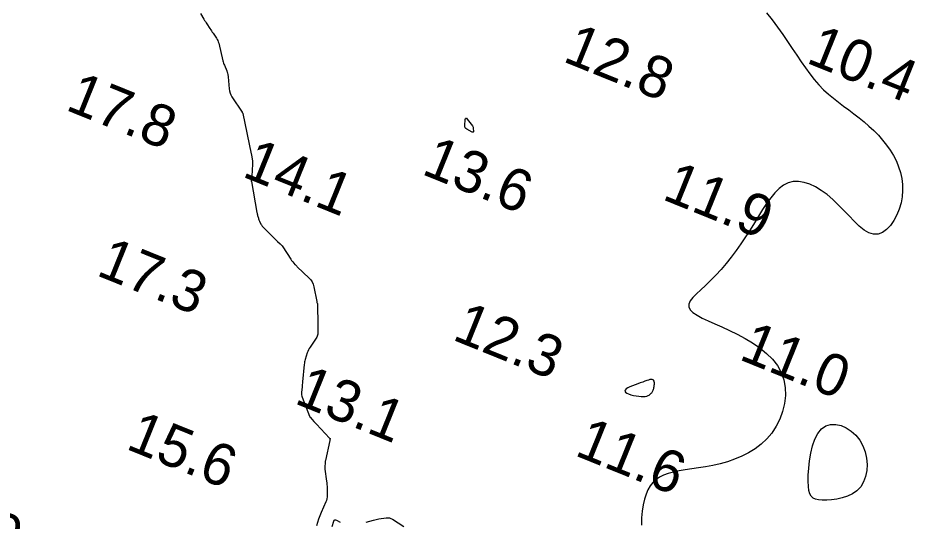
# Model space of a CAD drawing. Extents: x 3040093 to 3056816, y 408076 to 509144.
# Drawn here: x 3043964.6 to 3044071.9, y 439484.6 to 439544.8 of the extents above; entities that cross this region are included whole.
import ezdxf

# ---------------------------------------------------------------- set-up
doc = ezdxf.new("R2010")
doc.units = 0
for name, color, linetype in [('V-CHAN-CONT-EL12-1112', 7, 'Continuous'), ('V-CHAN-CONT-EL15', 7, 'Continuous'), ('V-TOPO-SOUN-0810', 7, 'Continuous')]:
    doc.layers.add(name, color=color, linetype=linetype)

msp = doc.modelspace()

# ---------------------------------------------------------------- linework, layer by layer
at = {"layer": 'V-CHAN-CONT-EL12-1112'}
msp.add_lwpolyline([(3044054.15, 439545.46), (3044054.83, 439544.59), (3044055.47, 439543.73), (3044056.08, 439542.87), (3044056.67, 439542.03), (3044057.22, 439541.19), (3044057.76, 439540.38), (3044058.29, 439539.6), (3044058.81, 439538.85), (3044059.33, 439538.13), (3044059.86, 439537.46), (3044060.41, 439536.83), (3044060.97, 439536.25), (3044061.55, 439535.72), (3044062.15, 439535.22), (3044062.75, 439534.74), (3044063.37, 439534.28), (3044063.98, 439533.83), (3044064.59, 439533.37), (3044065.21, 439532.9), (3044065.81, 439532.41), (3044066.4, 439531.9), (3044066.97, 439531.36), (3044067.52, 439530.81), (3044068.03, 439530.23), (3044068.51, 439529.63), (3044068.95, 439529.01), (3044069.34, 439528.37), (3044069.68, 439527.71), (3044069.95, 439527.03), (3044070.17, 439526.33), (3044070.32, 439525.62), (3044070.41, 439524.9), (3044070.42, 439524.17), (3044070.37, 439523.44), (3044070.23, 439522.7), (3044070.01, 439521.97), (3044069.73, 439521.26), (3044069.37, 439520.6), (3044068.97, 439520.02), (3044068.51, 439519.54), (3044068.02, 439519.18), (3044067.5, 439518.98), (3044066.95, 439518.96), (3044066.39, 439519.12), (3044065.82, 439519.46), (3044065.23, 439519.92), (3044064.63, 439520.5), (3044064.01, 439521.14), (3044063.38, 439521.81), (3044062.73, 439522.48), (3044062.06, 439523.12), (3044061.38, 439523.7), (3044060.69, 439524.2), (3044060, 439524.61), (3044059.31, 439524.94), (3044058.63, 439525.16), (3044057.97, 439525.26), (3044057.34, 439525.25), (3044056.74, 439525.11), (3044056.17, 439524.83), (3044055.64, 439524.43), (3044055.13, 439523.92), (3044054.64, 439523.32), (3044054.15, 439522.64), (3044053.67, 439521.9), (3044053.19, 439521.12), (3044052.69, 439520.31), (3044052.17, 439519.48), (3044051.63, 439518.65), (3044051.08, 439517.82), (3044050.5, 439517), (3044049.92, 439516.21), (3044049.32, 439515.44), (3044048.71, 439514.72), (3044048.08, 439514.04), (3044047.45, 439513.42), (3044046.84, 439512.84), (3044046.27, 439512.32), (3044045.75, 439511.84), (3044045.33, 439511.4), (3044045.02, 439510.98), (3044044.85, 439510.6), (3044044.84, 439510.25), (3044045.01, 439509.91), (3044045.35, 439509.58), (3044045.83, 439509.26), (3044046.44, 439508.93), (3044047.15, 439508.6), (3044047.95, 439508.24), (3044048.81, 439507.86), (3044049.72, 439507.45), (3044050.64, 439506.99), (3044051.57, 439506.49), (3044052.48, 439505.95), (3044053.35, 439505.35), (3044054.14, 439504.7), (3044054.85, 439504), (3044055.45, 439503.23), (3044055.91, 439502.41), (3044056.22, 439501.53), (3044056.38, 439500.6), (3044056.4, 439499.65), (3044056.3, 439498.69), (3044056.07, 439497.75), (3044055.74, 439496.83), (3044055.31, 439495.97), (3044054.79, 439495.17), (3044054.19, 439494.46), (3044053.51, 439493.83), (3044052.78, 439493.28), (3044052, 439492.8), (3044051.18, 439492.39), (3044050.33, 439492.04), (3044049.47, 439491.74), (3044048.6, 439491.5), (3044047.72, 439491.3), (3044046.86, 439491.14), (3044046.02, 439491), (3044045.21, 439490.88), (3044044.43, 439490.76), (3044043.69, 439490.64), (3044043.01, 439490.49), (3044042.39, 439490.33), (3044041.84, 439490.12), (3044041.35, 439489.88), (3044040.93, 439489.59), (3044040.55, 439489.24), (3044040.23, 439488.84), (3044039.96, 439488.38), (3044039.73, 439487.85), (3044039.54, 439487.24), (3044039.38, 439486.57), (3044039.27, 439485.82), (3044039.2, 439485.01), (3044039.19, 439484.13)], dxfattribs=at)
for points in [[(3044037.26, 439500.07), (3044037.42, 439499.95), (3044037.65, 439499.84), (3044037.93, 439499.75), (3044038.23, 439499.67), (3044038.56, 439499.6), (3044038.88, 439499.56), (3044039.17, 439499.53), (3044039.42, 439499.53), (3044039.64, 439499.55), (3044039.82, 439499.59), (3044039.97, 439499.64), (3044040.09, 439499.7), (3044040.2, 439499.77), (3044040.28, 439499.84), (3044040.35, 439499.92), (3044040.42, 439499.99), (3044040.47, 439500.06), (3044040.52, 439500.14), (3044040.56, 439500.22), (3044040.6, 439500.31), (3044040.63, 439500.4), (3044040.66, 439500.5), (3044040.68, 439500.62), (3044040.71, 439500.75), (3044040.72, 439500.88), (3044040.73, 439501.02), (3044040.73, 439501.16), (3044040.72, 439501.28), (3044040.69, 439501.39), (3044040.64, 439501.48), (3044040.57, 439501.54), (3044040.47, 439501.58), (3044040.35, 439501.58), (3044040.2, 439501.56), (3044040.02, 439501.51), (3044039.82, 439501.45), (3044039.59, 439501.37), (3044039.34, 439501.27), (3044039.05, 439501.17), (3044038.74, 439501.05), (3044038.42, 439500.94), (3044038.1, 439500.82), (3044037.81, 439500.69), (3044037.55, 439500.56), (3044037.35, 439500.44), (3044037.23, 439500.31), (3044037.2, 439500.18)], [(3044061.24, 439496.01), (3044061.81, 439496.19), (3044062.43, 439496.2), (3044063.06, 439496.06), (3044063.68, 439495.79), (3044064.28, 439495.4), (3044064.82, 439494.9), (3044065.29, 439494.31), (3044065.66, 439493.64), (3044065.93, 439492.92), (3044066.11, 439492.17), (3044066.18, 439491.42), (3044066.14, 439490.67), (3044066, 439489.96), (3044065.76, 439489.31), (3044065.41, 439488.74), (3044064.96, 439488.27), (3044064.42, 439487.9), (3044063.83, 439487.61), (3044063.19, 439487.4), (3044062.55, 439487.26), (3044061.93, 439487.17), (3044061.34, 439487.13), (3044060.81, 439487.14), (3044060.37, 439487.17), (3044060, 439487.26), (3044059.71, 439487.39), (3044059.48, 439487.6), (3044059.32, 439487.89), (3044059.21, 439488.28), (3044059.15, 439488.77), (3044059.12, 439489.39), (3044059.14, 439490.13), (3044059.19, 439490.97), (3044059.29, 439491.85), (3044059.44, 439492.75), (3044059.66, 439493.63), (3044059.94, 439494.43), (3044060.29, 439495.12), (3044060.72, 439495.66)]]:
    msp.add_lwpolyline(points, close=True, dxfattribs=at)
at = {"layer": 'V-CHAN-CONT-EL15'}
for points in [[(3043986.46, 439545.36), (3043986.85, 439544.68), (3043986.94, 439544.54), (3043987.02, 439544.4), (3043987.11, 439544.26), (3043987.2, 439544.12), (3043987.57, 439543.56), (3043987.66, 439543.42), (3043987.75, 439543.28), (3043987.84, 439543.14), (3043987.94, 439543), (3043988.34, 439542.42), (3043988.43, 439542.27), (3043988.51, 439542.12), (3043988.57, 439541.96), (3043988.62, 439541.8), (3043989.13, 439539.7), (3043989.16, 439539.57), (3043989.2, 439539.43), (3043989.25, 439539.3), (3043989.3, 439539.17), (3043989.58, 439538.51), (3043989.6, 439538.46), (3043989.62, 439538.4), (3043989.64, 439538.34), (3043989.66, 439538.28), (3043989.71, 439538.03), (3043989.73, 439537.97), (3043989.74, 439537.91), (3043989.75, 439537.85), (3043989.75, 439537.79), (3043989.87, 439536.35), (3043989.91, 439536.1), (3043989.98, 439535.85), (3043990.07, 439535.62), (3043990.2, 439535.4), (3043991.42, 439533.58), (3043991.42, 439533.57), (3043991.43, 439533.56), (3043991.43, 439533.55), (3043991.43, 439533.54), (3043991.45, 439533.5), (3043991.45, 439533.49), (3043991.45, 439533.48), (3043991.46, 439533.48), (3043991.46, 439533.47), (3043991.48, 439533.45), (3043991.48, 439533.44), (3043991.48, 439533.44), (3043991.49, 439533.43), (3043991.49, 439533.42), (3043992.51, 439528.59), (3043992.53, 439528.49), (3043992.55, 439528.38), (3043992.57, 439528.28), (3043992.59, 439528.17), (3043992.65, 439527.75), (3043992.67, 439527.64), (3043992.68, 439527.53), (3043992.68, 439527.43), (3043992.67, 439527.32), (3043992.58, 439525.89), (3043992.58, 439525.83), (3043992.57, 439525.78), (3043992.56, 439525.73), (3043992.56, 439525.67), (3043992.52, 439525.46), (3043992.52, 439525.41), (3043992.52, 439525.36), (3043992.52, 439525.31), (3043992.53, 439525.25), (3043993.19, 439521.55), (3043993.21, 439521.46), (3043993.23, 439521.38), (3043993.25, 439521.29), (3043993.27, 439521.2), (3043993.37, 439520.86), (3043993.39, 439520.78), (3043993.42, 439520.69), (3043993.46, 439520.61), (3043993.5, 439520.53), (3043993.67, 439520.16), (3043993.72, 439520.08), (3043993.77, 439520), (3043993.83, 439519.92), (3043993.9, 439519.85), (3043995.33, 439518.4), (3043995.41, 439518.32), (3043995.49, 439518.25), (3043995.57, 439518.17), (3043995.65, 439518.09), (3043995.99, 439517.8), (3043996.07, 439517.72), (3043996.15, 439517.64), (3043996.22, 439517.55), (3043996.28, 439517.46), (3043997.23, 439515.96), (3043997.28, 439515.88), (3043997.34, 439515.8), (3043997.4, 439515.72), (3043997.47, 439515.65), (3043997.74, 439515.35), (3043997.81, 439515.28), (3043997.88, 439515.21), (3043997.95, 439515.14), (3043998.02, 439515.07), (3043999.45, 439513.71), (3043999.65, 439513.48), (3043999.81, 439513.24), (3043999.93, 439512.97), (3044000.01, 439512.67), (3044000.35, 439510.9), (3044000.35, 439510.88), (3044000.36, 439510.85), (3044000.37, 439510.83), (3044000.37, 439510.8), (3044000.41, 439510.69), (3044000.42, 439510.67), (3044000.42, 439510.66), (3044000.43, 439510.64), (3044000.43, 439510.62), (3044000.44, 439510.55), (3044000.44, 439510.54), (3044000.44, 439510.52), (3044000.44, 439510.5), (3044000.45, 439510.48), (3044000.48, 439508.2), (3044000.49, 439508.07), (3044000.49, 439507.93), (3044000.49, 439507.8), (3044000.49, 439507.67), (3044000.49, 439507.13), (3044000.48, 439507), (3044000.45, 439506.87), (3044000.41, 439506.75), (3044000.34, 439506.64), (3043999.55, 439505.45), (3043999.45, 439505.28), (3043999.36, 439505.12), (3043999.29, 439504.94), (3043999.22, 439504.77), (3043998.98, 439503.97), (3043998.94, 439503.82), (3043998.9, 439503.67), (3043998.87, 439503.51), (3043998.85, 439503.36), (3043998.65, 439501.29), (3043998.64, 439501.14), (3043998.62, 439500.98), (3043998.61, 439500.83), (3043998.59, 439500.67), (3043998.53, 439500.05), (3043998.53, 439499.9), (3043998.54, 439499.74), (3043998.57, 439499.59), (3043998.61, 439499.45), (3043999.49, 439497.17), (3043999.49, 439497.16), (3043999.49, 439497.15), (3043999.5, 439497.14), (3043999.5, 439497.13), (3043999.51, 439497.09), (3043999.51, 439497.08), (3043999.52, 439497.07), (3043999.52, 439497.07), (3043999.53, 439497.06), (3043999.57, 439497.05), (3043999.57, 439497.04), (3043999.58, 439497.04), (3043999.59, 439497.03), (3043999.59, 439497.03), (3044000.01, 439496.56), (3044000.08, 439496.48), (3044000.16, 439496.4), (3044000.23, 439496.32), (3044000.3, 439496.24), (3044001.87, 439494.56), (3044001.88, 439494.55), (3044001.89, 439494.54), (3044001.9, 439494.54), (3044001.91, 439494.53), (3044001.95, 439494.5), (3044001.96, 439494.49), (3044001.96, 439494.48), (3044001.97, 439494.47), (3044001.96, 439494.46), (3044001.93, 439494.35), (3044001.92, 439494.33), (3044001.92, 439494.31), (3044001.91, 439494.29), (3044001.91, 439494.26), (3044001.38, 439491.88), (3044001.36, 439491.8), (3044001.35, 439491.71), (3044001.34, 439491.63), (3044001.34, 439491.54), (3044001.32, 439491.2), (3044001.31, 439491.11), (3044001.32, 439491.03), (3044001.32, 439490.94), (3044001.33, 439490.86), (3044001.53, 439489.42), (3044001.55, 439489.21), (3044001.57, 439489), (3044001.58, 439488.79), (3044001.59, 439488.58), (3044001.6, 439487.73), (3044001.59, 439487.52), (3044001.56, 439487.31), (3044001.51, 439487.11), (3044001.43, 439486.92), (3044000.86, 439485.64), (3044000.78, 439485.45), (3044000.7, 439485.25), (3044000.63, 439485.06), (3044000.57, 439484.86), (3044000.33, 439484.05)], [(3044002.19, 439483.97), (3044002.39, 439484.64), (3044002.44, 439484.74), (3044002.5, 439484.79), (3044002.59, 439484.8), (3044002.69, 439484.76), (3044003.15, 439484.5)], [(3044006.27, 439484.49), (3044007.14, 439484.75), (3044007.29, 439484.8), (3044007.45, 439484.83), (3044007.6, 439484.87), (3044007.76, 439484.89), (3044008.65, 439485.02), (3044008.85, 439485.03), (3044009.04, 439485.01), (3044009.22, 439484.95), (3044009.4, 439484.86), (3044010.78, 439483.99)]]:
    msp.add_lwpolyline(points, dxfattribs=at)
msp.add_lwpolyline([(3044019.09, 439531.2), (3044019.06, 439531.17), (3044019.02, 439531.16), (3044018.95, 439531.18), (3044018.3, 439531.51), (3044018.18, 439531.59), (3044018.1, 439531.69), (3044018.06, 439531.81), (3044018.05, 439531.95), (3044018.11, 439532.67), (3044018.14, 439532.8), (3044018.19, 439532.85), (3044018.26, 439532.83), (3044018.35, 439532.73), (3044018.96, 439531.91), (3044019.01, 439531.84), (3044019.04, 439531.77), (3044019.06, 439531.69), (3044019.07, 439531.61), (3044019.09, 439531.27)], close=True, dxfattribs=at)

# ---------------------------------------------------------------- texts
at = {"layer": 'V-TOPO-SOUN-0810'}
for s, p in [('12.8 ', (3044029.64, 439539.69)), ('10.4 ', (3044058.75, 439539.53)), ('17.8 ', (3043970.16, 439533.89)), ('14.1 ', (3043991.29, 439525.91)), ('13.6 ', (3044012.75, 439526.21)), ('11.9 ', (3044041.52, 439523.19)), ('17.3 ', (3043973.84, 439514.1)), ('12.3 ', (3044016.42, 439506.39)), ('11.0 ', (3044050.71, 439504.03)), ('13.1 ', (3043997.53, 439498.78)), ('15.6 ', (3043977.38, 439493.33)), ('11.6 ', (3044031.06, 439492.55)), ('16.9 ', (3043951.76, 439484.94))]:
    msp.add_text(s, height=5, rotation=338, dxfattribs=at).set_placement(p)

doc.saveas('drawing.dxf')
